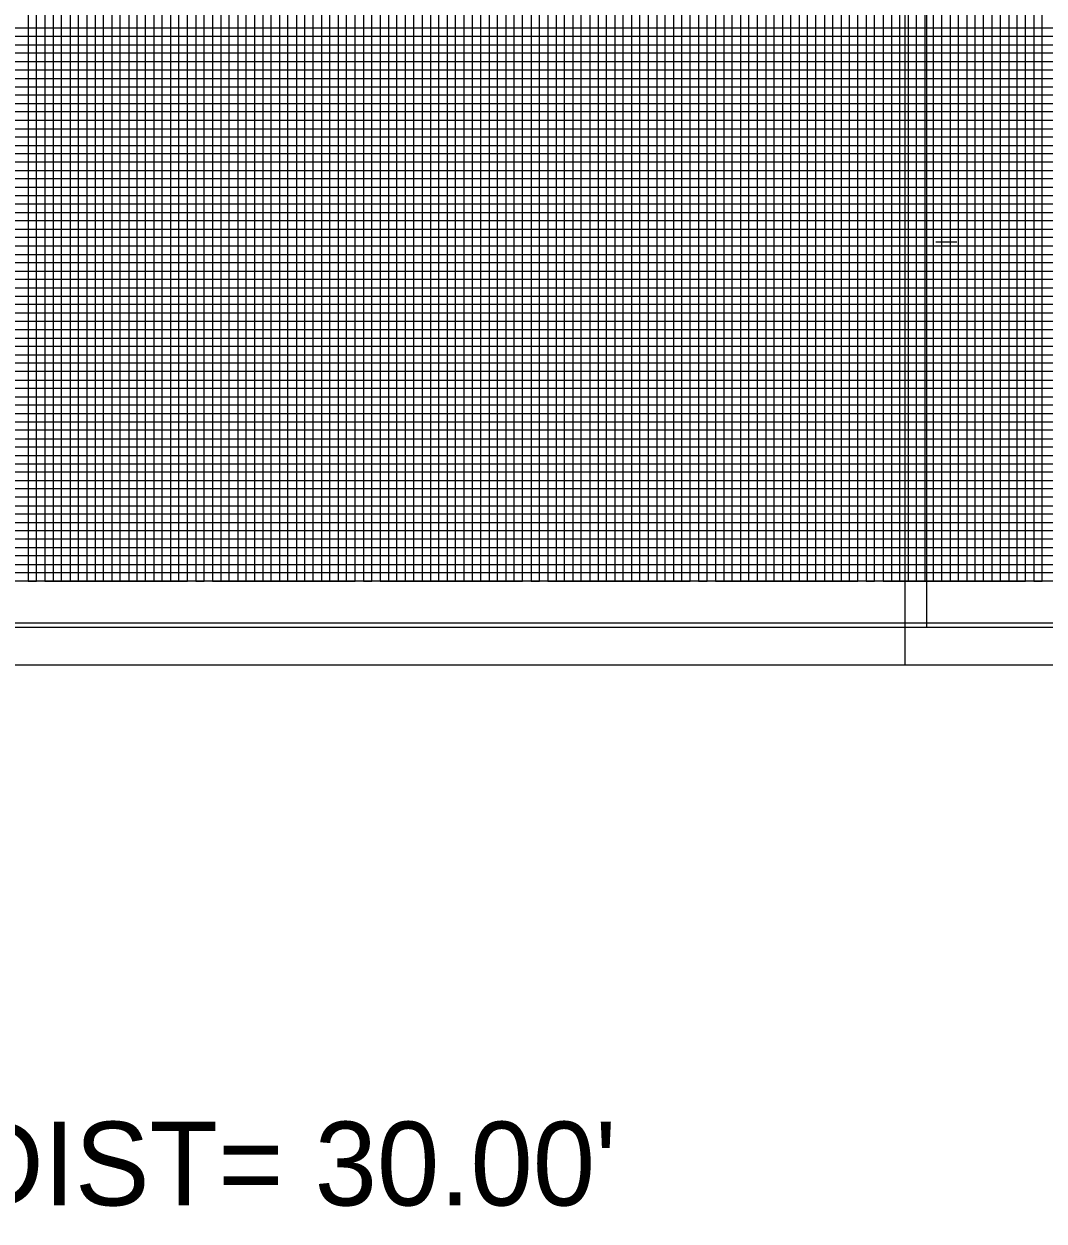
# Model space of a CAD drawing. Extents: x 2345490 to 2445302, y 465165 to 573888.
# Drawn here: x 2412953 to 2413561, y 536444 to 537158 of the extents above; entities that cross this region are included whole.
import ezdxf

# ---------------------------------------------------------------- set-up
doc = ezdxf.new("R2010")
doc.units = 0
for name, color, linetype in [('Old_Level_1', 7, 'Continuous'), ('Old_Level_18', 7, 'Continuous'), ('Old_Level_41', 7, 'Continuous'), ('Old_Level_42', 7, 'Continuous'), ('Old_Level_43', 7, 'Continuous'), ('Old_Level_50', 7, 'Continuous'), ('Old_Level_51', 7, 'Continuous'), ('Old_Level_52', 7, 'Continuous')]:
    doc.layers.add(name, color=color, linetype=linetype)

msp = doc.modelspace()

# ---------------------------------------------------------------- linework, layer by layer
at = {"layer": 'Old_Level_18'}
msp.add_lwpolyline([(2413745.325, 537850.5035), (2412245.325, 537850.5035), (2412245.325, 536800.5035), (2413745.325, 536800.5035)], close=True, dxfattribs=at)
at = {"layer": 'Old_Level_41'}
for p, q in [((2413496.825, 537028.0035), (2413509.325, 537028.0035)), ((2413745.325, 536825.5035), (2412245.325, 536825.5035))]:
    msp.add_line(p, q, dxfattribs=at)
for points in [[(2412970.325, 537850.5035), (2412970.325, 536825.5035), (2413020.325, 536825.5035), (2413020.325, 537850.5035)], [(2412995.325, 537850.5035), (2412995.325, 536825.5035), (2413045.325, 536825.5035), (2413045.325, 537850.5035)], [(2413070.325, 537850.5035), (2413070.325, 536825.5035), (2413120.325, 536825.5035), (2413120.325, 537850.5035)], [(2413095.325, 537850.5035), (2413095.325, 536825.5035), (2413145.325, 536825.5035), (2413145.325, 537850.5035)], [(2413170.325, 537850.5035), (2413170.325, 536825.5035), (2413220.325, 536825.5035), (2413220.325, 537850.5035)], [(2413195.325, 537850.5035), (2413195.325, 536825.5035), (2413245.325, 536825.5035), (2413245.325, 537850.5035)], [(2413270.325, 537850.5035), (2413270.325, 536825.5035), (2413320.325, 536825.5035), (2413320.325, 537850.5035)], [(2413295.325, 537850.5035), (2413295.325, 536825.5035), (2413345.325, 536825.5035), (2413345.325, 537850.5035)], [(2413370.325, 537850.5035), (2413370.325, 536825.5035), (2413420.325, 536825.5035), (2413420.325, 537850.5035)], [(2413395.325, 537850.5035), (2413395.325, 536825.5035), (2413445.325, 536825.5035), (2413445.325, 537850.5035)], [(2413470.325, 537850.5035), (2413470.325, 536825.5035), (2413520.325, 536825.5035), (2413520.325, 537850.5035)], [(2413495.325, 537850.5035), (2413495.325, 536825.5035), (2413545.325, 536825.5035), (2413545.325, 537850.5035)], [(2413745.325, 537150.5035), (2412245.325, 537150.5035), (2412245.325, 537100.5035), (2413745.325, 537100.5035)], [(2413745.325, 537075.5035), (2412245.325, 537075.5035), (2412245.325, 537125.5035), (2413745.325, 537125.5035)], [(2413745.325, 537050.5035), (2412245.325, 537050.5035), (2412245.325, 537000.5035), (2413745.325, 537000.5035)], [(2413745.325, 536950.5035), (2412245.325, 536950.5035), (2412245.325, 536900.5035), (2413745.325, 536900.5035)], [(2413745.325, 536875.5035), (2412245.325, 536875.5035), (2412245.325, 536925.5035), (2413745.325, 536925.5035)], [(2413745.325, 536850.5035), (2412245.325, 536850.5035)]]:
    msp.add_lwpolyline(points, dxfattribs=at)
at = {"layer": 'Old_Level_42'}
msp.add_lwpolyline([(2413745.325, 536975.5035), (2412245.325, 536975.5035), (2412245.325, 537025.5035), (2413745.325, 537025.5035)], dxfattribs=at)
at = {"layer": 'Old_Level_43'}
for points in [[(2412955.325, 537850.5035), (2412955.325, 536825.5035), (2412960.325, 536825.5035), (2412960.325, 537850.5035)], [(2412965.325, 537850.5035), (2412965.325, 536825.5035), (2412975.325, 536825.5035), (2412975.325, 537850.5035)], [(2412980.325, 537850.5035), (2412980.325, 536825.5035), (2412985.325, 536825.5035), (2412985.325, 537850.5035)], [(2412990.325, 537850.5035), (2412990.325, 536825.5035), (2413000.325, 536825.5035), (2413000.325, 537850.5035)], [(2413005.325, 537850.5035), (2413005.325, 536825.5035)], [(2413005.325, 536825.5035), (2413010.325, 536825.5035), (2413010.325, 537849.9035)], [(2413015.325, 537849.9035), (2413015.325, 536825.5035), (2413025.325, 536825.5035), (2413025.325, 537850.5035)], [(2413030.325, 537850.5035), (2413030.325, 536825.5035), (2413035.325, 536825.5035), (2413035.325, 537850.5035)], [(2413040.325, 537850.5035), (2413040.325, 536825.5035), (2413050.325, 536825.5035), (2413050.325, 537850.5035)], [(2413055.325, 537850.5035), (2413055.325, 536825.5035), (2413060.325, 536825.5035), (2413060.325, 537850.5035)], [(2413065.325, 537850.5035), (2413065.325, 536825.5035), (2413075.325, 536825.5035), (2413075.325, 537850.5035)], [(2413080.325, 537850.5035), (2413080.325, 536825.5035), (2413085.325, 536825.5035), (2413085.325, 537850.5035)], [(2413090.325, 537850.5035), (2413090.325, 536825.5035), (2413100.325, 536825.5035), (2413100.325, 537850.5035)], [(2413105.325, 537850.5035), (2413105.325, 536825.5035), (2413110.325, 536825.5035), (2413110.325, 537850.5035)], [(2413115.325, 537850.5035), (2413115.325, 536825.5035), (2413125.325, 536825.5035), (2413125.325, 537850.5035)], [(2413130.325, 537850.5035), (2413130.325, 536825.5035), (2413135.325, 536825.5035), (2413135.325, 537850.5035)], [(2413140.325, 537850.5035), (2413140.325, 536825.5035), (2413150.325, 536825.5035), (2413150.325, 537850.5035)], [(2413155.325, 537850.5035), (2413155.325, 536825.5035), (2413160.325, 536825.5035), (2413160.325, 537850.5035)], [(2413165.325, 537850.5035), (2413165.325, 536825.5035), (2413175.325, 536825.5035), (2413175.325, 537850.5035)], [(2413180.325, 537850.5035), (2413180.325, 536825.5035), (2413185.325, 536825.5035), (2413185.325, 537850.5035)], [(2413190.325, 537850.5035), (2413190.325, 536825.5035), (2413200.325, 536825.5035), (2413200.325, 537850.5035)], [(2413205.325, 537850.5035), (2413205.325, 536825.5035), (2413210.325, 536825.5035), (2413210.325, 537850.5035)], [(2413215.325, 537850.5035), (2413215.325, 536825.5035), (2413225.325, 536825.5035), (2413225.325, 537850.5035)], [(2413230.325, 537850.5035), (2413230.325, 536825.5035), (2413235.325, 536825.5035), (2413235.325, 537850.5035)], [(2413240.325, 537850.5035), (2413240.325, 536825.5035), (2413250.325, 536825.5035), (2413250.325, 537850.5035)], [(2413255.325, 537850.5035), (2413255.325, 536825.5035), (2413260.325, 536825.5035), (2413260.325, 537850.5035)], [(2413265.325, 537850.5035), (2413265.325, 536825.5035), (2413275.325, 536825.5035), (2413275.325, 537850.5035)], [(2413280.325, 537850.5035), (2413280.325, 536825.5035), (2413285.325, 536825.5035), (2413285.325, 537850.5035)], [(2413290.325, 537850.5035), (2413290.325, 536825.5035), (2413300.325, 536825.5035), (2413300.325, 537850.5035)], [(2413305.325, 537850.5035), (2413305.325, 536825.5035), (2413310.325, 536825.5035), (2413310.325, 537850.5035)], [(2413315.325, 537850.5035), (2413315.325, 536825.5035)], [(2413315.325, 536825.5035), (2413325.325, 536825.5035), (2413325.325, 537850.5035)], [(2413330.325, 537850.5035), (2413330.325, 536825.5035), (2413335.325, 536825.5035), (2413335.325, 537850.5035)], [(2413340.325, 537850.5035), (2413340.325, 536825.5035), (2413350.325, 536825.5035), (2413350.325, 537850.5035)], [(2413355.325, 537850.5035), (2413355.325, 536825.5035), (2413360.325, 536825.5035), (2413360.325, 537850.5035)], [(2413365.325, 537850.5035), (2413365.325, 536825.5035), (2413375.325, 536825.5035), (2413375.325, 537850.5035)], [(2413380.325, 537850.5035), (2413380.325, 536825.5035), (2413385.325, 536825.5035), (2413385.325, 537850.5035)], [(2413390.325, 537850.5035), (2413390.325, 536825.5035), (2413400.325, 536825.5035), (2413400.325, 537850.5035)], [(2413405.325, 537850.5035), (2413405.325, 536825.5035), (2413410.325, 536825.5035), (2413410.325, 537850.5035)], [(2413415.325, 537850.5035), (2413415.325, 536825.5035), (2413425.325, 536825.5035), (2413425.325, 537850.5035)], [(2413430.325, 537850.5035), (2413430.325, 536825.5035), (2413435.325, 536825.5035), (2413435.325, 537850.5035)], [(2413440.325, 537850.5035), (2413440.325, 536825.5035), (2413450.325, 536825.5035), (2413450.325, 537850.5035)], [(2413455.325, 537850.5035), (2413455.325, 536825.5035), (2413460.325, 536825.5035), (2413460.325, 537850.5035)], [(2413465.325, 537850.5035), (2413465.325, 536825.5035), (2413475.325, 536825.5035), (2413475.325, 537850.5035)], [(2413480.325, 537850.5035), (2413480.325, 536825.5035), (2413485.325, 536825.5035), (2413485.325, 537850.5035)], [(2413490.325, 537850.5035), (2413490.325, 536825.5035), (2413500.325, 536825.5035), (2413500.325, 537850.5035)], [(2413505.325, 537850.5035), (2413505.325, 536825.5035), (2413510.325, 536825.5035), (2413510.325, 537850.5035)], [(2413515.325, 537850.5035), (2413515.325, 536825.5035), (2413525.325, 536825.5035), (2413525.325, 537850.5035)], [(2413530.325, 537850.5035), (2413530.325, 536825.5035), (2413535.325, 536825.5035), (2413535.325, 537850.5035)], [(2413540.325, 537850.5035), (2413540.325, 536825.5035), (2413550.325, 536825.5035), (2413550.325, 537712.9535)], [(2413555.325, 537712.9535), (2413555.325, 536825.5035), (2413560.325, 536825.5035), (2413560.325, 537712.9535)], [(2413695.325, 537155.5035), (2412295.325, 537155.5035), (2412295.325, 537145.5035), (2413695.325, 537145.5035)], [(2413695.325, 537140.5035), (2412295.325, 537140.5035), (2412295.325, 537135.5035), (2413695.325, 537135.5035)], [(2413695.325, 537130.5035), (2412295.325, 537130.5035), (2412295.325, 537120.5035), (2413695.325, 537120.5035)], [(2413695.325, 537115.5035), (2412295.325, 537115.5035), (2412295.325, 537110.5035), (2413695.325, 537110.5035)], [(2413695.325, 537105.5035), (2412295.325, 537105.5035), (2412295.325, 537095.5035), (2413695.325, 537095.5035)], [(2413695.325, 537090.5035), (2412295.325, 537090.5035), (2412295.325, 537085.5035), (2413695.325, 537085.5035)], [(2413695.325, 537080.5035), (2412295.325, 537080.5035), (2412295.325, 537070.5035), (2413695.325, 537070.5035)], [(2413695.325, 537065.5035), (2412295.325, 537065.5035), (2412295.325, 537060.5035), (2413695.325, 537060.5035)], [(2413695.325, 537055.5035), (2412295.325, 537055.5035), (2412295.325, 537045.5035), (2413695.325, 537045.5035)], [(2413695.325, 537040.5035), (2412295.325, 537040.5035), (2412295.325, 537035.5035), (2413695.325, 537035.5035)], [(2413695.325, 537030.5035), (2412295.325, 537030.5035)], [(2412295.325, 537020.5035), (2413695.325, 537020.5035)], [(2413695.325, 537015.5035), (2412295.325, 537015.5035), (2412295.325, 537010.5035), (2413695.325, 537010.5035)], [(2413695.325, 537005.5035), (2412295.325, 537005.5035)], [(2412295.325, 536995.5035), (2413695.325, 536995.5035)], [(2413695.325, 536990.5035), (2412295.325, 536990.5035), (2412295.325, 536985.5035), (2413695.325, 536985.5035)], [(2413695.325, 536980.5035), (2412295.325, 536980.5035), (2412295.325, 536970.5035), (2413695.325, 536970.5035)], [(2413695.325, 536965.5035), (2412295.325, 536965.5035), (2412295.325, 536960.5035), (2413695.325, 536960.5035)], [(2413695.325, 536955.5035), (2412295.325, 536955.5035), (2412295.325, 536945.5035), (2413695.325, 536945.5035)], [(2413695.325, 536940.5035), (2412295.325, 536940.5035), (2412295.325, 536935.5035), (2413695.325, 536935.5035)], [(2413695.325, 536930.5035), (2412295.325, 536930.5035), (2412295.325, 536920.5035), (2413695.325, 536920.5035)], [(2413695.325, 536915.5035), (2412295.325, 536915.5035), (2412295.325, 536910.5035), (2413695.325, 536910.5035)], [(2413695.325, 536905.5035), (2412295.325, 536905.5035), (2412295.325, 536895.5035), (2413695.325, 536895.5035)], [(2413695.325, 536890.5035), (2412295.325, 536890.5035), (2412295.325, 536885.5035), (2413695.325, 536885.5035)], [(2413695.325, 536880.5035), (2412295.325, 536880.5035), (2412295.325, 536870.5035), (2413695.325, 536870.5035)], [(2413695.325, 536865.5035), (2412295.325, 536865.5035), (2412295.325, 536860.5035), (2413695.325, 536860.5035)], [(2413695.325, 536855.5035), (2412295.325, 536855.5035), (2412295.325, 536845.5035), (2413695.325, 536845.5035)], [(2413695.325, 536840.5035), (2412295.325, 536840.5035), (2412295.325, 536835.5035), (2413695.325, 536835.5035)], [(2413695.325, 536830.5035), (2412295.325, 536830.5035)]]:
    msp.add_lwpolyline(points, dxfattribs=at)
at = {"layer": 'Old_Level_50'}
msp.add_line((2413478.325, 536775.5035), (2413478.325, 536775.5035), dxfattribs=at)
for points in [[(2413757.825, 537853.0535), (2412091.325, 537853.0535), (2412091.325, 536797.9535), (2413757.825, 536797.9535)], [(2415157.825, 537853.0535), (2413491.325, 537853.0535), (2413491.325, 536797.9535), (2415157.825, 536797.9535)]]:
    msp.add_lwpolyline(points, close=True, dxfattribs=at)
at = {"layer": 'Old_Level_51'}
for points in [[(2413762.325, 537875.5035), (2412078.325, 537875.5035), (2412078.325, 536775.5035), (2413762.325, 536775.5035)], [(2415162.325, 537875.5035), (2413478.325, 537875.5035), (2413478.325, 536775.5035), (2415162.325, 536775.5035)]]:
    msp.add_lwpolyline(points, close=True, dxfattribs=at)
at = {"layer": 'Old_Level_52'}
msp.add_line((2413491.325, 536797.9535), (2413491.325, 536797.9535), dxfattribs=at)

# ---------------------------------------------------------------- texts
at = {"layer": 'Old_Level_1'}
msp.add_text("Y24 STA 33+32.00 GP ELEV: 104.1316;  e=-2.0%;  DIST= 30.00'", height=49.9999995, dxfattribs=at).set_placement((2411366.33175, 536452.891))

doc.saveas('drawing.dxf')
